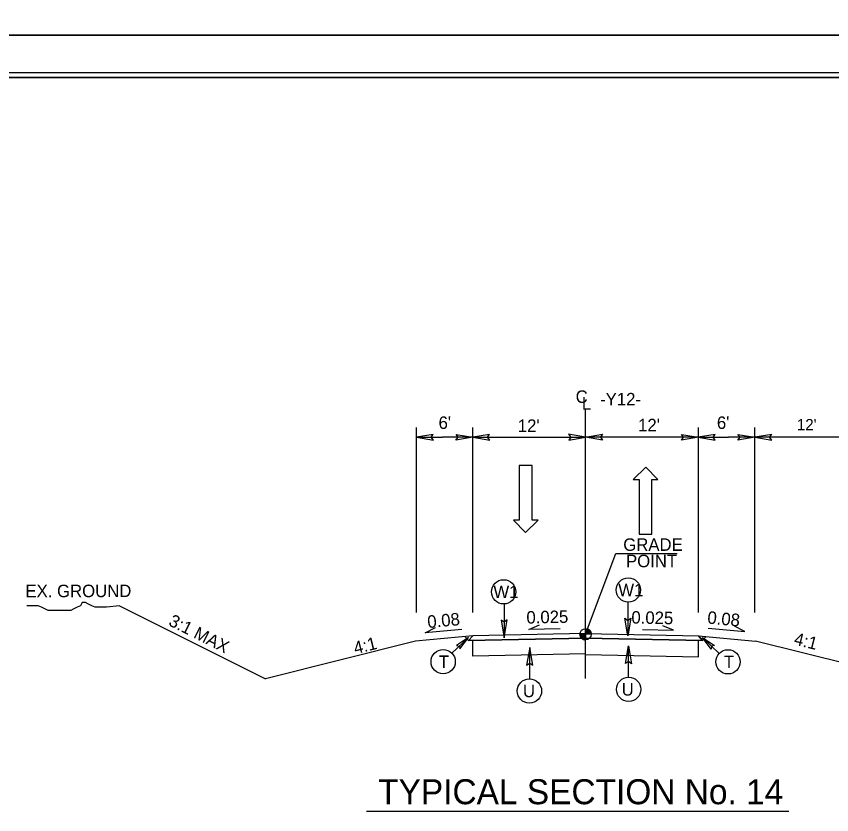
# Model space of a CAD drawing. Extents: x 2320980 to 2456309, y 595047 to 606177.
# Drawn here: x 2455876.1 to 2455962.8, y 596001.6 to 596086.6 of the extents above; entities that cross this region are included whole.
import ezdxf

# ---------------------------------------------------------------- set-up
doc = ezdxf.new("R2010")
doc.units = 0
for name, color, linetype in [('Old_Level_1', 7, 'Continuous'), ('Old_Level_2', 7, 'Continuous'), ('Old_Level_20', 7, 'Continuous'), ('Old_Level_21', 7, 'Continuous'), ('Old_Level_3', 7, 'Continuous'), ('Prop Dimension', 7, 'Continuous'), ('Prop Dimension Text', 7, 'Continuous'), ('Prop Lane Arrow CELL', 7, 'Continuous'), ('Sheet Plan CELL', 7, 'Continuous'), ('Sheet Plot Border Inside CELL', 7, 'Continuous'), ('Sheet Plot Border Outside CELL', 7, 'Continuous'), ('Typical Grade Point Symbol CELL', 7, 'Continuous'), ('Typical Hinge Slope Arterial CELL', 7, 'Continuous'), ('Typical ID Circle CELL', 7, 'Continuous'), ('Typical Pavement Slope CELL', 7, 'Continuous'), ('Typical Slope Point Local CELL', 7, 'Continuous'), ('Typical Terminator CELL', 7, 'Continuous')]:
    doc.layers.add(name, color=color, linetype=linetype)

msp = doc.modelspace()

# ---------------------------------------------------------------- linework, layer by layer
at = {"layer": 'Old_Level_1'}
for p, q in [((2455936.634, 596020.814), (2455939.844, 596029.419)), ((2455939.844, 596029.419), (2455946.393, 596029.419)), ((2455924.636, 596020.647), (2455918.556, 596020.079)), ((2455924.183, 596020.158), (2455924.636, 596020.647)), ((2455948.636, 596020.647), (2455954.716, 596020.079)), ((2455949.088, 596020.158), (2455948.636, 596020.647)), ((2455924.183, 596020.158), (2455923.806, 596020.569)), ((2455936.636, 596020.404), (2455924.183, 596020.158)), ((2455924.636, 596018.495), (2455924.636, 596020.167)), ((2455936.636, 596020.404), (2455949.088, 596020.158)), ((2455948.636, 596018.419), (2455948.636, 596020.167)), ((2455949.088, 596020.158), (2455949.466, 596020.569)), ((2455936.636, 596018.734), (2455924.636, 596018.495)), ((2455936.636, 596018.661), (2455948.636, 596018.419))]:
    msp.add_line(p, q, dxfattribs=at)
at = {"layer": 'Old_Level_21'}
for p, q in [((2455918.636, 596023.134), (2455918.636, 596042.811)), ((2455924.636, 596023.134), (2455924.636, 596042.811)), ((2455948.636, 596023.134), (2455948.636, 596042.811)), ((2455954.636, 596023.134), (2455954.636, 596042.811)), ((2455918.636, 596041.773), (2455921.427, 596041.773)), ((2455924.649, 596041.773), (2455921.427, 596041.773)), ((2455924.636, 596041.773), (2455936.636, 596041.773)), ((2455948.636, 596041.773), (2455936.636, 596041.773)), ((2455948.623, 596041.773), (2455951.845, 596041.773)), ((2455954.636, 596041.773), (2455951.845, 596041.773))]:
    msp.add_line(p, q, dxfattribs=at)
at = {"layer": 'Old_Level_3'}
msp.add_line((2455913.332, 596001.994), (2455958.252, 596001.994), dxfattribs=at)
at = {"layer": 'Prop Dimension'}
msp.add_line((2455966.636, 596041.773), (2455954.636, 596041.773), dxfattribs=at)
at = {"layer": 'Prop Dimension Text'}
for p, q in [((2455936.636, 596016.116), (2455936.636, 596044.719)), ((2455922.419, 596018.786), (2455924.178, 596020.467)), ((2455950.846, 596018.774), (2455949.087, 596020.455))]:
    msp.add_line(p, q, dxfattribs=at)
for points in [[(2455923.466, 596021.331), (2455919.575, 596020.956), (2455920.676, 596021.521)], [(2455933.934, 596021.408), (2455930.611, 596021.317), (2455931.747, 596021.805)], [(2455942.676, 596021.324), (2455946, 596021.233), (2455944.863, 596021.722)], [(2455949.686, 596021.474), (2455953.577, 596021.099), (2455952.476, 596021.664)]]:
    msp.add_lwpolyline(points, dxfattribs=at)
for centre in [(2455941.181, 596025.525), (2455927.913, 596025.33), (2455921.485, 596017.893), (2455951.78, 596017.881), (2455930.662, 596014.782), (2455941.214, 596014.949)]:
    msp.add_circle(centre, 1.293, dxfattribs=at)
at = {"layer": 'Prop Lane Arrow CELL'}
for p, q in [((2455929.584, 596038.762), (2455929.584, 596032.943)), ((2455930.956, 596038.762), (2455929.584, 596038.762)), ((2455930.956, 596032.943), (2455930.956, 596038.762)), ((2455943.033, 596038.586), (2455941.703, 596037.276)), ((2455944.321, 596037.276), (2455943.033, 596038.586)), ((2455941.703, 596037.276), (2455942.326, 596037.276)), ((2455942.326, 596037.276), (2455942.326, 596031.458)), ((2455943.698, 596031.458), (2455943.698, 596037.276)), ((2455943.698, 596037.276), (2455944.321, 596037.276)), ((2455929.584, 596032.943), (2455928.961, 596032.943)), ((2455928.961, 596032.943), (2455930.249, 596031.634)), ((2455930.249, 596031.634), (2455931.579, 596032.943)), ((2455931.579, 596032.943), (2455930.956, 596032.943)), ((2455942.326, 596031.458), (2455943.698, 596031.458))]:
    msp.add_line(p, q, dxfattribs=at)
at = {"layer": 'Sheet Plan CELL'}
for points in [[(2455742.104, 595870.076), (2455742.099, 596080.071), (2456002.097, 596080.079), (2456002.099, 596050.066), (2456042.107, 596050.064), (2456042.107, 595870.076)], [(2456042.112, 596080.076), (2455742.104, 596080.076), (2455742.104, 595870.076), (2456042.107, 595870.076)]]:
    msp.add_lwpolyline(points, close=True, dxfattribs=at)
at = {"layer": 'Sheet Plot Border Inside CELL'}
msp.add_lwpolyline([(2455711.407, 595869.574), (2456044.604, 595869.576), (2456044.607, 596080.574), (2455711.407, 596080.574)], close=True, dxfattribs=at)
at = {"layer": 'Sheet Plot Border Outside CELL'}
for points in [[(2455708.807, 596084.574), (2456045.507, 596084.574), (2456045.507, 596303.574), (2455708.807, 596303.574)], [(2455708.807, 595865.574), (2456045.507, 595865.574), (2456045.507, 596084.574), (2455708.807, 596084.574)]]:
    msp.add_lwpolyline(points, close=True, dxfattribs=at)
at = {"layer": 'Typical Grade Point Symbol CELL'}
for p, q in [((2455936.039, 596020.814), (2455936.634, 596020.814)), ((2455936.633, 596020.219), (2455936.634, 596020.814)), ((2455936.634, 596020.814), (2455936.633, 596020.219)), ((2455936.634, 596020.814), (2455936.634, 596021.409)), ((2455937.23, 596020.814), (2455936.634, 596020.814))]:
    msp.add_line(p, q, dxfattribs=at)
for points in [[(2455936.042, 596020.814), (2455936.042, 596020.749)], [(2455936.054, 596020.814), (2455936.054, 596020.679)], [(2455936.066, 596020.814), (2455936.066, 596020.637)], [(2455936.078, 596020.814), (2455936.078, 596020.601)], [(2455936.089, 596020.814), (2455936.089, 596020.573)], [(2455936.101, 596020.814), (2455936.101, 596020.548)], [(2455936.113, 596020.814), (2455936.113, 596020.526)], [(2455936.125, 596020.814), (2455936.125, 596020.505)], [(2455936.137, 596020.814), (2455936.137, 596020.486)], [(2455936.149, 596020.814), (2455936.149, 596020.469)], [(2455936.161, 596020.814), (2455936.161, 596020.453)], [(2455936.173, 596020.814), (2455936.173, 596020.438)], [(2455936.185, 596020.814), (2455936.185, 596020.424)], [(2455936.197, 596020.814), (2455936.197, 596020.411)], [(2455936.209, 596020.814), (2455936.209, 596020.397)], [(2455936.22, 596020.814), (2455936.22, 596020.386)], [(2455936.232, 596020.814), (2455936.232, 596020.375)], [(2455936.244, 596020.814), (2455936.244, 596020.364)], [(2455936.256, 596020.814), (2455936.256, 596020.354)], [(2455936.268, 596020.814), (2455936.268, 596020.345)], [(2455936.28, 596020.814), (2455936.28, 596020.335)], [(2455936.292, 596020.814), (2455936.292, 596020.327)], [(2455936.304, 596020.814), (2455936.304, 596020.319)], [(2455936.316, 596020.814), (2455936.316, 596020.311)], [(2455936.328, 596020.814), (2455936.328, 596020.304)], [(2455936.34, 596020.814), (2455936.34, 596020.297)], [(2455936.351, 596020.814), (2455936.351, 596020.29)], [(2455936.363, 596020.814), (2455936.363, 596020.284)], [(2455936.375, 596020.814), (2455936.375, 596020.278)], [(2455936.387, 596020.814), (2455936.387, 596020.273)], [(2455936.399, 596020.814), (2455936.399, 596020.268)], [(2455936.411, 596020.814), (2455936.411, 596020.263)], [(2455936.423, 596020.814), (2455936.423, 596020.257)], [(2455936.435, 596020.814), (2455936.435, 596020.253)], [(2455936.447, 596020.814), (2455936.447, 596020.249)], [(2455936.459, 596020.814), (2455936.459, 596020.245)], [(2455936.47, 596020.814), (2455936.47, 596020.243)], [(2455936.482, 596020.814), (2455936.482, 596020.239)], [(2455936.494, 596020.814), (2455936.494, 596020.236)], [(2455936.506, 596020.814), (2455936.506, 596020.233)], [(2455936.518, 596020.814), (2455936.518, 596020.231)], [(2455936.53, 596020.814), (2455936.53, 596020.228)], [(2455936.542, 596020.814), (2455936.542, 596020.227)], [(2455936.554, 596020.814), (2455936.554, 596020.224)], [(2455936.566, 596020.814), (2455936.566, 596020.223)], [(2455936.578, 596020.814), (2455936.578, 596020.222)], [(2455936.59, 596020.814), (2455936.59, 596020.22)], [(2455936.601, 596020.814), (2455936.601, 596020.22)], [(2455936.613, 596020.814), (2455936.613, 596020.219)], [(2455936.625, 596020.814), (2455936.625, 596020.219), (2455936.625, 596020.219)], [(2455936.64, 596021.409), (2455936.64, 596021.409), (2455936.64, 596020.814)], [(2455936.652, 596021.409), (2455936.652, 596020.814)], [(2455936.664, 596021.408), (2455936.664, 596020.814)], [(2455936.675, 596021.408), (2455936.675, 596020.814)], [(2455936.687, 596021.407), (2455936.687, 596020.814)], [(2455936.699, 596021.405), (2455936.699, 596020.814)], [(2455936.711, 596021.404), (2455936.711, 596020.814)], [(2455936.723, 596021.403), (2455936.723, 596020.814)], [(2455936.735, 596021.402), (2455936.735, 596020.814)], [(2455936.747, 596021.399), (2455936.747, 596020.814)], [(2455936.759, 596021.396), (2455936.759, 596020.814)], [(2455936.771, 596021.394), (2455936.771, 596020.814)], [(2455936.783, 596021.391), (2455936.783, 596020.814)], [(2455936.795, 596021.387), (2455936.795, 596020.814)], [(2455936.806, 596021.384), (2455936.806, 596020.814)], [(2455936.818, 596021.38), (2455936.818, 596020.814)], [(2455936.83, 596021.376), (2455936.83, 596020.814)], [(2455936.842, 596021.372), (2455936.842, 596020.814)], [(2455936.854, 596021.367), (2455936.854, 596020.814)], [(2455936.866, 596021.362), (2455936.866, 596020.814)], [(2455936.878, 596021.357), (2455936.878, 596020.814)], [(2455936.89, 596021.351), (2455936.89, 596020.814)], [(2455936.902, 596021.346), (2455936.902, 596020.814)], [(2455936.914, 596021.339), (2455936.914, 596020.814)], [(2455936.926, 596021.333), (2455936.926, 596020.814)], [(2455936.937, 596021.326), (2455936.937, 596020.814)], [(2455936.949, 596021.32), (2455936.949, 596020.814)], [(2455936.961, 596021.312), (2455936.961, 596020.814)], [(2455936.973, 596021.304), (2455936.973, 596020.814)], [(2455936.985, 596021.294), (2455936.985, 596020.814)], [(2455936.997, 596021.286), (2455936.997, 596020.814)], [(2455937.009, 596021.277), (2455937.009, 596020.814)], [(2455937.021, 596021.267), (2455937.021, 596020.814)], [(2455937.033, 596021.256), (2455937.033, 596020.814)], [(2455937.045, 596021.245), (2455937.045, 596020.814)], [(2455937.056, 596021.234), (2455937.056, 596020.814)], [(2455937.068, 596021.222), (2455937.068, 596020.814)], [(2455937.08, 596021.208), (2455937.08, 596020.814)], [(2455937.092, 596021.194), (2455937.092, 596020.814)], [(2455937.104, 596021.179), (2455937.104, 596020.814)], [(2455937.116, 596021.163), (2455937.116, 596020.814)], [(2455937.128, 596021.146), (2455937.128, 596020.814)], [(2455937.14, 596021.128), (2455937.14, 596020.814)], [(2455937.152, 596021.108), (2455937.152, 596020.814)], [(2455937.164, 596021.087), (2455937.164, 596020.814)], [(2455937.176, 596021.062), (2455937.176, 596020.814)], [(2455937.187, 596021.034), (2455937.187, 596020.814)], [(2455937.199, 596021.001), (2455937.199, 596020.814)], [(2455937.211, 596020.96), (2455937.211, 596020.814)], [(2455937.223, 596020.899), (2455937.223, 596020.814)]]:
    msp.add_lwpolyline(points, dxfattribs=at)
msp.add_circle((2455936.634, 596020.814), 0.595, dxfattribs=at)
for start, end in [(179.99048, 269.99048), (359.99048, 89.99048)]:
    msp.add_arc((2455936.634, 596020.814), 0.595, start, end, dxfattribs=at)
at = {"layer": 'Typical Hinge Slope Arterial CELL'}
msp.add_line((2455966.567, 596017.116), (2455954.716, 596020.079), dxfattribs=at)
at = {"layer": 'Typical ID Circle CELL'}
for p, q in [((2455941.13, 596024.234), (2455941.13, 596020.63)), ((2455927.963, 596024.038), (2455927.963, 596020.435)), ((2455930.688, 596016.079), (2455930.688, 596019.417)), ((2455941.189, 596016.246), (2455941.189, 596019.585))]:
    msp.add_line(p, q, dxfattribs=at)
at = {"layer": 'Typical Pavement Slope CELL'}
for p, q in [((2455924.636, 596020.647), (2455924.183, 596020.158)), ((2455936.636, 596020.888), (2455924.636, 596020.647)), ((2455936.636, 596020.888), (2455924.636, 596020.647)), ((2455936.636, 596020.404), (2455936.636, 596020.888)), ((2455936.636, 596020.888), (2455948.636, 596020.647)), ((2455936.636, 596020.404), (2455936.636, 596020.888)), ((2455936.636, 596020.888), (2455948.636, 596020.647)), ((2455948.636, 596020.647), (2455949.088, 596020.158)), ((2455924.183, 596020.158), (2455936.636, 596020.404)), ((2455949.088, 596020.158), (2455936.636, 596020.404))]:
    msp.add_line(p, q, dxfattribs=at)
at = {"layer": 'Typical Slope Point Local CELL'}
for p in [(2455887.045, 596023.851), (2455918.556, 596020.079)]:
    msp.add_line(p, (2455902.579, 596016.085), dxfattribs=at)
msp.add_lwpolyline([(2455887.045, 596023.851), (2455885.666, 596023.68), (2455885.321, 596023.68), (2455884.803, 596023.68), (2455884.458, 596023.68), (2455884.113, 596023.851), (2455883.768, 596024.025), (2455883.423, 596024.198), (2455883.078, 596024.198), (2455882.905, 596023.851), (2455882.56, 596023.68), (2455882.215, 596023.507), (2455881.87, 596023.335), (2455881.525, 596023.335), (2455881.181, 596023.335), (2455880.836, 596023.335), (2455880.491, 596023.335), (2455880.146, 596023.335), (2455879.801, 596023.335), (2455879.456, 596023.335), (2455879.111, 596023.507), (2455878.766, 596023.68), (2455878.421, 596023.851), (2455877.903, 596023.851), (2455877.558, 596023.851), (2455877.213, 596023.851)], dxfattribs=at)
at = {"layer": 'Typical Terminator CELL'}
for points in [[(2455920.431, 596042.082), (2455918.636, 596041.773), (2455920.441, 596041.454), (2455920.212, 596041.773)], [(2455922.853, 596042.082), (2455924.649, 596041.773), (2455922.843, 596041.454), (2455923.072, 596041.773)], [(2455926.431, 596042.082), (2455924.636, 596041.773), (2455926.441, 596041.454), (2455926.212, 596041.773)], [(2455934.84, 596041.464), (2455936.636, 596041.773), (2455934.83, 596042.092), (2455935.06, 596041.773)], [(2455938.431, 596041.464), (2455936.636, 596041.773), (2455938.441, 596042.092), (2455938.212, 596041.773)], [(2455946.84, 596042.082), (2455948.636, 596041.773), (2455946.83, 596041.454), (2455947.06, 596041.773)], [(2455950.418, 596042.082), (2455948.623, 596041.773), (2455950.428, 596041.454), (2455950.199, 596041.773)], [(2455952.84, 596042.082), (2455954.636, 596041.773), (2455952.83, 596041.454), (2455953.06, 596041.773)], [(2455956.431, 596042.082), (2455954.636, 596041.773), (2455956.441, 596041.454), (2455956.212, 596041.773)], [(2455941.456, 596022.525), (2455941.13, 596020.63), (2455940.793, 596022.536), (2455941.13, 596022.293)], [(2455927.637, 596022.33), (2455927.963, 596020.435), (2455928.3, 596022.34), (2455927.963, 596022.098)], [(2455923.275, 596019.247), (2455924.178, 596020.467), (2455922.907, 596019.62), (2455923.229, 596019.559)], [(2455949.99, 596019.235), (2455949.087, 596020.455), (2455950.358, 596019.607), (2455950.036, 596019.547)], [(2455931.014, 596017.522), (2455930.688, 596019.417), (2455930.351, 596017.512), (2455930.688, 596017.754)], [(2455940.863, 596017.69), (2455941.189, 596019.585), (2455941.526, 596017.679), (2455941.189, 596017.921)]]:
    msp.add_lwpolyline(points, close=True, dxfattribs=at)

# ---------------------------------------------------------------- texts
at = {"layer": 'Old_Level_1'}
for s, p in [('GRADE', (2455940.643, 596029.69)), ('POINT', (2455940.934, 596027.946))]:
    msp.add_text(s, height=1.33, dxfattribs=at).set_placement(p)
msp.add_text('EX. GROUND', height=1.33, rotation=0.08974, dxfattribs=at).set_placement((2455877.053, 596024.751))
at = {"layer": 'Old_Level_2'}
msp.add_text('TYPICAL SECTION No. 14', height=2.66, dxfattribs=at).set_placement((2455914.57, 596002.727))
at = {"layer": 'Old_Level_20'}
for s, p in [('W1', (2455926.83, 596024.665)), ('W1', (2455940.11, 596024.86)), ('T', (2455921.023, 596017.228)), ('T', (2455951.343, 596017.216)), ('U', (2455929.971, 596014.117)), ('U', (2455940.473, 596014.284))]:
    msp.add_text(s, height=1.33, dxfattribs=at).set_placement(p)
at = {"layer": 'Old_Level_21'}
for s, rotation, p in [('C', 0.00016, (2455935.577, 596045.434)), ('L', 0.00016, (2455936.237, 596044.719)), ('0.025', 1.14561, (2455930.355, 596021.943)), ('0.025', 358.85439, (2455941.498, 596021.955)), ('0.08', 354.65827, (2455949.546, 596021.961)), ('3:1 MAX', 333.43407, (2455892.18, 596021.812)), ('0.08', 5.34173, (2455919.865, 596021.468))]:
    msp.add_text(s, height=1.33, rotation=rotation, dxfattribs=at).set_placement(p)
for s, p in [('-Y12-', (2455938.178, 596045.169)), ("6'", (2455920.995, 596042.665)), ("12'", (2455929.425, 596042.35)), ("12'", (2455942.222, 596042.411)), ("6'", (2455950.603, 596042.665))]:
    msp.add_text(s, height=1.33, dxfattribs=at).set_placement(p)
at = {"layer": 'Prop Dimension Text'}
msp.add_text("12'", height=1.2, rotation=0.00016, dxfattribs=at).set_placement((2455959.108, 596042.521))
at = {"layer": 'Typical Hinge Slope Arterial CELL'}
msp.add_text('4:1', height=1.33, rotation=345.96376, dxfattribs=at).set_placement((2455958.718, 596019.739))
at = {"layer": 'Typical Slope Point Local CELL'}
msp.add_text('4:1', height=1.33, rotation=14.03624, dxfattribs=at).set_placement((2455912.141, 596018.675))

doc.saveas('drawing.dxf')
